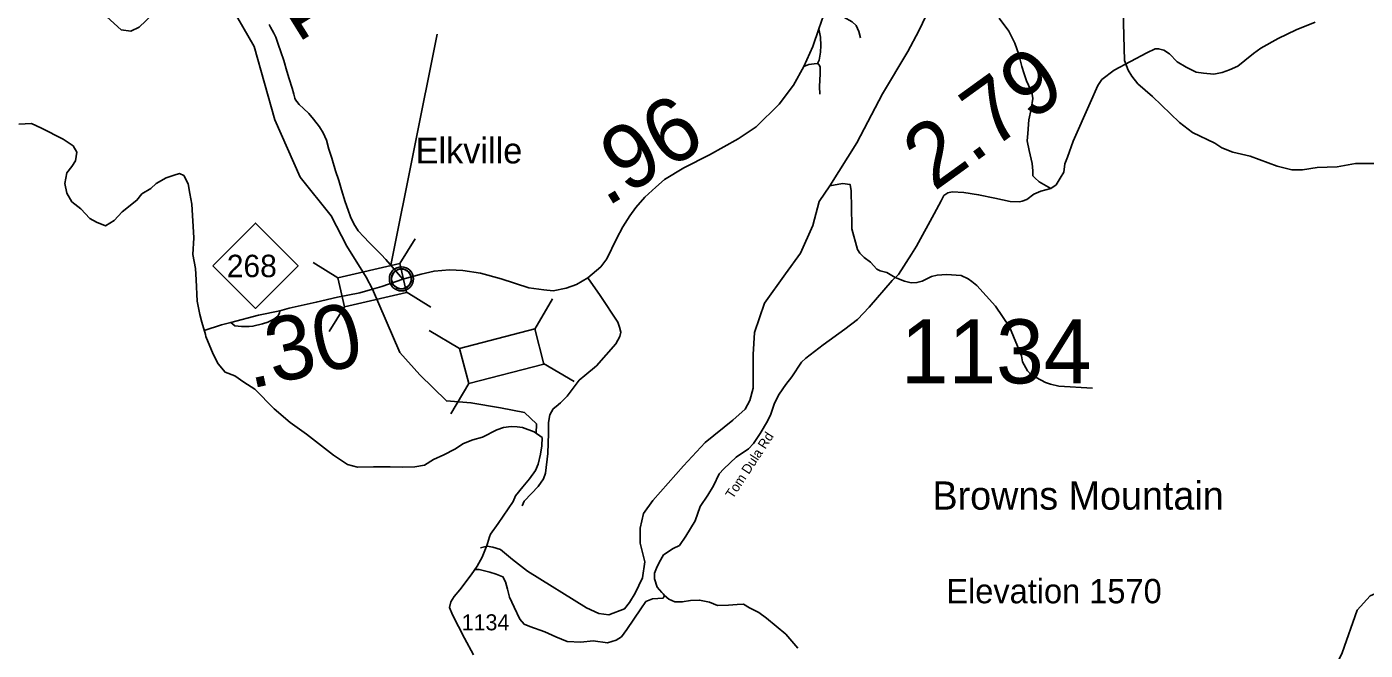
# Model space of a CAD drawing. Extents: x 1248224 to 1454986, y 825081 to 985870.
# Drawn here: x 1287366 to 1297811, y 849976 to 854841 of the extents above; entities that cross this region are included whole.
import ezdxf

# ---------------------------------------------------------------- set-up
doc = ezdxf.new("R2010")
doc.units = 0
for name, color, linetype in [('Exist Boundary Political CountyLine', 7, 'Continuous'), ('Exist Civil Demographics Community CELL', 7, 'Continuous'), ('Exist Civil Demographics Community Label', 7, 'Continuous'), ('Exist Geographical Mountain Summit Elevation Number Label', 7, 'Continuous'), ('Exist Geographical Mountain Summit Label', 7, 'Continuous'), ('Exist Hydrographic Creek Single Shore', 7, 'Continuous'), ('Exist Hydrographic Misc Water Feature', 7, 'Continuous'), ('Exist Hydrographic River Shore', 7, 'Continuous'), ('Exist Road Non-System Type 51', 7, 'Continuous'), ('Exist Road Primary NC Attributed', 7, 'Continuous'), ('Exist Road Primary NC Mileage Hundredths English Label', 7, 'Continuous'), ('Exist Road Primary NC Shield CELL', 7, 'Continuous'), ('Exist Road Primary NC Shield Number Label', 7, 'Continuous'), ('Exist Road Primary NC Structure Standard Bridge CELL', 7, 'Continuous'), ('Exist Road Primary NC Structure Standard Bridge Number Label', 7, 'Continuous'), ('Exist Road Secondary Mileage Hundredths English Label', 7, 'Continuous'), ('Exist Road Secondary Type 51 Attributed', 7, 'Continuous'), ('Exist Road Secondary Type 51 Label', 7, 'Continuous'), ('Exist Road Secondary Type 51 Number Label', 7, 'Continuous')]:
    doc.layers.add(name, color=color, linetype=linetype)

msp = doc.modelspace()

# ---------------------------------------------------------------- linework, layer by layer
at = {"layer": 'Exist Boundary Political CountyLine'}
for points in [[(1287303, 854082), (1287404, 854086), (1287482, 854051), (1287651, 853964), (1287728, 853913), (1287756, 853863), (1287747, 853795), (1287717, 853750), (1287678, 853700), (1287662, 853618), (1287680, 853543), (1287717, 853475), (1287788, 853421), (1287859, 853346), (1287910, 853317), (1287980, 853288), (1288048, 853330), (1288110, 853396), (1288226, 853487), (1288264, 853537), (1288335, 853580), (1288375, 853619), (1288453, 853661), (1288516, 853684), (1288558, 853696), (1288591, 853681), (1288626, 853616), (1288639, 853541), (1288653, 853457), (1288669, 853194)], [(1288669, 853194), (1288663, 853063), (1288684, 852954), (1288689, 852866), (1288697, 852700), (1288702, 852673), (1288716, 852595), (1288733, 852535), (1288760, 852439), (1288764, 852423), (1288821, 852287), (1288860, 852211), (1288914, 852145), (1288990, 852118), (1289061, 852067), (1289146, 852012), (1289297, 851859), (1289422, 851754), (1289548, 851663), (1289759, 851498), (1289868, 851425), (1289947, 851404), (1290072, 851406), (1290202, 851408), (1290299, 851404), (1290394, 851408), (1290471, 851420), (1290541, 851465), (1290621, 851501), (1290706, 851545), (1290775, 851589), (1290847, 851617), (1290922, 851638), (1291035, 851695), (1291087, 851713), (1291145, 851721), (1291192, 851718), (1291235, 851713), (1291325, 851680), (1291389, 851635), (1291386, 851570), (1291376, 851506), (1291356, 851428), (1291336, 851378), (1291290, 851312), (1291238, 851250), (1291181, 851181), (1291161, 851137), (1291045, 850964), (1290986, 850882), (1290977, 850861), (1290961, 850808), (1290957, 850792), (1290921, 850701), (1290880, 850632), (1290833, 850563), (1290745, 850447), (1290701, 850394), (1290676, 850353), (1290666, 850310), (1290688, 850252), (1290781, 850069), (1290852, 849940)]]:
    msp.add_lwpolyline(points, dxfattribs=at)
at = {"layer": 'Exist Civil Demographics Community CELL'}
msp.add_lwpolyline([(1290213, 852886), (1290214, 852892), (1290215, 852898), (1290218, 852905), (1290221, 852911), (1290225, 852917), (1290228, 852922), (1290232, 852926), (1290237, 852931), (1290242, 852936), (1290248, 852939), (1290253, 852942), (1290258, 852945), (1290263, 852947), (1290269, 852949), (1290273, 852950), (1290278, 852951), (1290282, 852951), (1290289, 852952), (1290293, 852952), (1290299, 852951), (1290304, 852951), (1290308, 852950), (1290313, 852948), (1290319, 852946), (1290325, 852943), (1290332, 852940), (1290337, 852936), (1290342, 852932), (1290345, 852929), (1290349, 852925), (1290353, 852920), (1290356, 852915), (1290359, 852910), (1290362, 852905), (1290364, 852900), (1290365, 852895), (1290367, 852891), (1290368, 852885), (1290368, 852880), (1290369, 852874), (1290368, 852868), (1290368, 852862), (1290367, 852857), (1290365, 852851), (1290363, 852845), (1290361, 852840), (1290358, 852834), (1290355, 852829), (1290351, 852824), (1290347, 852819), (1290342, 852814), (1290337, 852810), (1290332, 852807), (1290327, 852804), (1290321, 852801), (1290313, 852798), (1290307, 852797), (1290301, 852795), (1290296, 852795), (1290292, 852795), (1290286, 852795), (1290282, 852795), (1290276, 852796), (1290270, 852797), (1290266, 852798), (1290261, 852800), (1290256, 852802), (1290252, 852804), (1290245, 852809), (1290240, 852813), (1290235, 852817), (1290230, 852822), (1290227, 852826), (1290224, 852830), (1290220, 852837), (1290218, 852841), (1290217, 852845), (1290214, 852853), (1290213, 852860), (1290212, 852865), (1290212, 852872), (1290212, 852876), (1290212, 852883)], close=True, dxfattribs=at)
for radius in [94.3, 76.7]:
    msp.add_circle((1290290, 852874), radius, dxfattribs=at)
at = {"layer": 'Exist Hydrographic Creek Single Shore'}
for points in [[(1290064, 852793), (1290015, 852887), (1289863, 853130), (1289742, 853367), (1289499, 853667), (1289302, 854114), (1289141, 854686), (1288925, 855064), (1288789, 855213), (1288652, 855179), (1288449, 855034), (1288244, 854838), (1288177, 854807), (1288102, 854818), (1287963, 854946), (1287810, 855175), (1287422, 855984), (1287286, 856564), (1287261, 856581), (1287171, 856993), (1286998, 857063), (1286909, 857173), (1286855, 857341), (1286814, 857385)], [(1291342, 851668), (1291345, 851742), (1291250, 851832), (1291063, 851867), (1290832, 851907), (1290641, 851921), (1290433, 852125), (1290278, 852299), (1290064, 852793)]]:
    msp.add_lwpolyline(points, dxfattribs=at)
at = {"layer": 'Exist Hydrographic Misc Water Feature'}
for points in [[(1298204, 853751), (1298164, 853746), (1297976, 853773), (1297736, 853773), (1297592, 853749), (1297435, 853742), (1297323, 853726), (1297239, 853726), (1297123, 853753), (1296913, 853831), (1296778, 853863), (1296692, 853897), (1296637, 853932), (1296463, 854017), (1296361, 854093), (1296152, 854297), (1296038, 854396), (1295990, 854456), (1295961, 854502), (1295933, 854578), (1295922, 854966)], [(1293632, 853600), (1293731, 853618), (1293793, 853610), (1293800, 853562), (1293804, 853289)], [(1295684, 852020), (1295420, 852037), (1295356, 852051), (1295317, 852064), (1295204, 852126), (1295177, 852157), (1295138, 852226), (1295128, 852274), (1295035, 852500), (1294927, 852662), (1294781, 852821), (1294742, 852854), (1294714, 852874), (1294659, 852899), (1294543, 852909), (1294471, 852903), (1294426, 852892), (1294353, 852855), (1294313, 852845), (1294269, 852842), (1294217, 852855), (1294142, 852885), (1294079, 852924), (1294025, 852937), (1294001, 852950), (1293951, 853004), (1293900, 853041), (1293868, 853074), (1293849, 853104), (1293805, 853264), (1293804, 853289)], [(1297462, 849503), (1297482, 849643), (1297631, 849955), (1297748, 850288), (1297851, 850401), (1298163, 850536)]]:
    msp.add_lwpolyline(points, dxfattribs=at)
at = {"layer": 'Exist Hydrographic River Shore'}
for points in [[(1291275, 850592), (1291734, 850307), (1291831, 850261), (1291909, 850252), (1292032, 850298), (1292069, 850348), (1292115, 850422), (1292170, 850541), (1292189, 850665), (1292152, 850812), (1292152, 850927), (1292179, 851042), (1292253, 851143), (1292491, 851414), (1292661, 851598), (1292877, 851772), (1292972, 851857), (1293009, 851925), (1293036, 852022), (1293036, 852155), (1293036, 852284), (1293045, 852454), (1293123, 852683), (1293288, 852913), (1293403, 853074), (1293500, 853290), (1293550, 853478), (1293632, 853600), (1293843, 853935), (1294045, 854317), (1294243, 854647), (1294329, 854810), (1294385, 854930)], [(1290908, 850776), (1290958, 850789), (1291004, 850780), (1291064, 850762), (1291156, 850684), (1291275, 850592)]]:
    msp.add_lwpolyline(points, dxfattribs=at)
at = {"layer": 'Exist Road Non-System Type 51'}
for points in [[(1293602, 854982), (1293630, 854960), (1293743, 854916), (1293807, 854879), (1293838, 854851), (1293860, 854803), (1293872, 854755)], [(1295357, 853580), (1295268, 853631), (1295233, 853662), (1295217, 853678), (1295217, 853717), (1295213, 853774), (1295190, 853876), (1295174, 853952), (1295178, 854007), (1295186, 854115), (1295204, 854197), (1295217, 854281), (1295209, 854332), (1295184, 854385), (1295168, 854418), (1295149, 854473), (1295131, 854532), (1295109, 854624), (1295078, 854712), (1295029, 854808), (1294954, 854908)], [(1293537, 854555), (1293549, 854581), (1293561, 854643), (1293563, 854696), (1293560, 854761), (1293547, 854825)], [(1293431, 854530), (1293468, 854547), (1293512, 854553), (1293537, 854555), (1293547, 854547), (1293558, 854528), (1293558, 854473), (1293553, 854374), (1293554, 854314)], [(1291745, 852883), (1291840, 852743), (1291978, 852537), (1291993, 852498), (1292002, 852457), (1291995, 852425), (1291963, 852367), (1291812, 852194), (1291720, 852119), (1291678, 852084), (1291583, 851958), (1291531, 851907), (1291498, 851879), (1291475, 851859), (1291448, 851812), (1291438, 851753), (1291438, 851670), (1291433, 851510), (1291415, 851358), (1291399, 851314), (1291357, 851254), (1291304, 851199), (1291247, 851138), (1291231, 851102)], [(1288958, 852534), (1288991, 852507), (1289043, 852502), (1289101, 852502), (1289131, 852504), (1289206, 852524), (1289248, 852537), (1289293, 852559), (1289326, 852582), (1289338, 852607), (1289341, 852625)], [(1292342, 850403), (1292378, 850373), (1292423, 850353), (1292482, 850353), (1292546, 850365), (1292617, 850367), (1292693, 850351), (1292756, 850326), (1292842, 850328), (1292909, 850332), (1292960, 850335), (1293005, 850306), (1293078, 850269), (1293139, 850226), (1293290, 850100), (1293384, 849992)]]:
    msp.add_lwpolyline(points, dxfattribs=at)
at = {"layer": 'Exist Road Primary NC Attributed'}
for points in [[(1290302, 852872), (1290445, 852910), (1290545, 852935), (1290664, 852944), (1290770, 852939), (1290908, 852917), (1291068, 852874), (1291285, 852804), (1291400, 852788), (1291474, 852781), (1291576, 852800), (1291657, 852829), (1291745, 852883), (1291845, 852968), (1291893, 853031), (1291969, 853185), (1292019, 853280), (1292073, 853365), (1292118, 853431), (1292190, 853512), (1292274, 853589), (1292344, 853650), (1292493, 853741), (1292693, 853843), (1292919, 853966), (1293058, 854061), (1293239, 854237), (1293349, 854386), (1293431, 854530), (1293500, 854688), (1293547, 854825), (1293602, 854982)], [(1290064, 852793), (1290138, 852815), (1290189, 852833), (1290302, 852872)], [(1288751, 852472), (1288887, 852516), (1288958, 852534), (1289174, 852590), (1289341, 852625), (1289414, 852644), (1289625, 852691), (1289792, 852730), (1289966, 852764), (1290064, 852793)]]:
    msp.add_lwpolyline(points, dxfattribs=at)
at = {"layer": 'Exist Road Primary NC Shield CELL'}
msp.add_lwpolyline([(1288818, 852976), (1289151, 853309), (1289484, 852976), (1289151, 852643)], close=True, dxfattribs=at)
at = {"layer": 'Exist Road Primary NC Structure Standard Bridge CELL'}
for p, q in [((1290277, 852993), (1290397, 853185)), ((1289602, 853002), (1289794, 852882)), ((1290328, 852772), (1290520, 852652)), ((1289726, 852464), (1289846, 852656)), ((1291330, 852481), (1291470, 852719)), ((1290507, 852472), (1290744, 852331)), ((1291399, 852214), (1291637, 852074)), ((1290675, 851820), (1290815, 852058))]:
    msp.add_line(p, q, dxfattribs=at)
for points in [[(1289794, 852882), (1290277, 852994), (1290329, 852768), (1289846, 852656)], [(1290744, 852331), (1291330, 852483), (1291400, 852209), (1290815, 852058)]]:
    msp.add_lwpolyline(points, close=True, dxfattribs=at)
at = {"layer": 'Exist Road Primary NC Structure Standard Bridge Number Label'}
msp.add_line((1290206, 852980), (1290569, 854783), dxfattribs=at)
at = {"layer": 'Exist Road Secondary Type 51 Attributed'}
for points in [[(1289875, 853410), (1289852, 853475), (1289822, 853569), (1289801, 853642), (1289775, 853718), (1289747, 853817), (1289724, 853885), (1289704, 853956), (1289679, 854014), (1289650, 854059), (1289605, 854120), (1289568, 854165), (1289526, 854203), (1289493, 854234), (1289474, 854257), (1289464, 854271), (1289458, 854285), (1289451, 854315), (1289438, 854361), (1289415, 854434), (1289396, 854496), (1289372, 854577), (1289349, 854645), (1289328, 854706), (1289310, 854760), (1289294, 854792), (1289269, 854839), (1289257, 854859)], [(1292332, 850415), (1292322, 850425), (1292286, 850468), (1292264, 850533), (1292264, 850577), (1292280, 850617), (1292302, 850661), (1292336, 850720), (1292411, 850770), (1292459, 850794), (1292509, 850865), (1292582, 850986), (1292622, 851097), (1292680, 851186), (1292726, 851258), (1292770, 851353), (1292805, 851391), (1292903, 851482), (1292998, 851548), (1293038, 851590), (1293090, 851668), (1293146, 851763), (1293172, 851819), (1293201, 851904), (1293237, 851974), (1293291, 852049), (1293337, 852110), (1293413, 852223), (1293446, 852255), (1293582, 852360), (1293749, 852481), (1293848, 852557), (1293940, 852653), (1294119, 852862), (1294169, 852908), (1294270, 853067), (1294310, 853130), (1294448, 853381), (1294502, 853483), (1294524, 853524), (1294554, 853546), (1294587, 853552), (1294679, 853548), (1294794, 853530), (1294920, 853503), (1295041, 853477), (1295114, 853475), (1295134, 853479), (1295170, 853493), (1295224, 853536), (1295279, 853558), (1295357, 853580), (1295399, 853608), (1295430, 853659), (1295460, 853707), (1295468, 853771), (1295488, 853824), (1295532, 853949), (1295665, 854247), (1295725, 854384), (1295757, 854430), (1295853, 854503), (1296106, 854638), (1296172, 854668), (1296199, 854670), (1296239, 854658), (1296283, 854629), (1296343, 854567), (1296414, 854525), (1296492, 854486), (1296549, 854478), (1296629, 854470), (1296696, 854484), (1296752, 854505), (1296816, 854533), (1296873, 854577), (1296939, 854633), (1296997, 854674), (1297131, 854749), (1297272, 854817), (1297421, 854876)], [(1290302, 852872), (1290167, 853024), (1290132, 853065), (1290085, 853110), (1290038, 853157), (1289997, 853201), (1289952, 853248), (1289919, 853303), (1289892, 853358), (1289875, 853410)], [(1290862, 850606), (1290897, 850605), (1290980, 850584), (1291028, 850570), (1291082, 850548), (1291102, 850510), (1291118, 850451), (1291134, 850389), (1291171, 850311), (1291215, 850218), (1291247, 850178), (1291293, 850162), (1291410, 850119), (1291495, 850079), (1291583, 850043), (1291689, 850039), (1291785, 850049), (1291898, 850033), (1291966, 850053), (1292007, 850081), (1292049, 850137), (1292157, 850300), (1292198, 850357), (1292250, 850377), (1292332, 850381), (1292342, 850403), (1292332, 850415)]]:
    msp.add_lwpolyline(points, dxfattribs=at)

# ---------------------------------------------------------------- texts
at = {"layer": 'Exist Civil Demographics Community Label'}
msp.add_text('Elkville', height=200, dxfattribs=at).set_placement((1290401, 853775))
at = {"layer": 'Exist Geographical Mountain Summit Elevation Number Label'}
msp.add_text('Elevation 1570', height=190, dxfattribs=at).set_placement((1294542, 850342))
at = {"layer": 'Exist Geographical Mountain Summit Label'}
msp.add_text('Browns Mountain', height=220, dxfattribs=at).set_placement((1294434, 851073))
at = {"layer": 'Exist Road Primary NC Mileage Hundredths English Label'}
for s, rotation, p in [('.96', 31.419, (1291890, 853431)), ('.30', 12.4684, (1289110, 852015))]:
    msp.add_text(s, height=500, rotation=rotation, dxfattribs=at).set_placement(p)
at = {"layer": 'Exist Road Primary NC Shield Number Label'}
msp.add_text('268', height=175, dxfattribs=at).set_placement((1288927, 852887))
at = {"layer": 'Exist Road Secondary Mileage Hundredths English Label'}
for s, rotation, p in [('1.31', 301.8831, (1288852, 855817)), ('2.79', 35.886, (1294446, 853552))]:
    msp.add_text(s, height=500, rotation=rotation, dxfattribs=at).set_placement(p)
at = {"layer": 'Exist Road Secondary Type 51 Label'}
msp.add_text('Tom Dula Rd', height=75, rotation=56.9153, dxfattribs=at).set_placement((1292876, 851152))
at = {"layer": 'Exist Road Secondary Type 51 Number Label'}
for height, p in [(500, (1294187, 852058)), (125, (1290760, 850131)), (125, (1290760, 850131))]:
    msp.add_text('1134', height=height, dxfattribs=at).set_placement(p)

doc.saveas('drawing.dxf')
